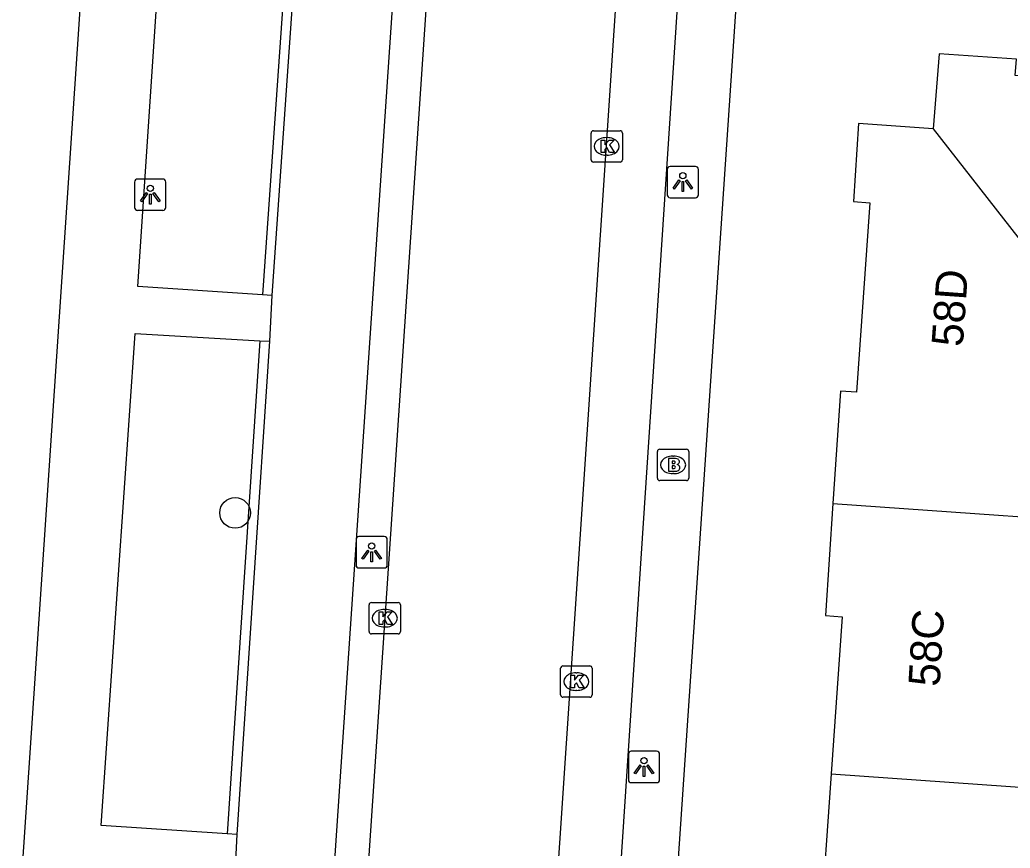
# Model space of a CAD drawing. Extents: x 161848 to 162726, y 385382 to 386521.
# Drawn here: x 162025.1 to 162056.68, y 386022.36 to 386048.77 of the extents above; entities that cross this region are included whole.
import ezdxf

# ---------------------------------------------------------------- set-up
doc = ezdxf.new("R2010")
doc.units = 0
for name, color, linetype in [('IMGEO_Boom', 7, 'Continuous'), ('IMGEO_Brandkraan', 7, 'Continuous'), ('IMGEO_Fietspad_gesloten', 7, 'Continuous'), ('IMGEO_Kolk', 7, 'Continuous'), ('IMGEO_Lichtpunt', 7, 'Continuous'), ('IMGEO_Pand', 7, 'Continuous'), ('IMGEO_Pand_nummerreeks', 7, 'Continuous'), ('IMGEO_Rijbaan_lokaal_open', 7, 'Continuous'), ('IMGEO_Verkeerseiland_open', 7, 'Continuous'), ('IMGEO_Voetpad_open', 7, 'Continuous')]:
    doc.layers.add(name, color=color, linetype=linetype)

msp = doc.modelspace()

# ---------------------------------------------------------------- linework, layer by layer
at = {"layer": 'IMGEO_Boom'}
msp.add_circle((162031.962, 386033.046), 0.489, dxfattribs=at)
at = {"layer": 'IMGEO_Brandkraan'}
for p, q in [((162045.433, 386034.151), (162045.433, 386035.003)), ((162045.508, 386035.077), (162046.36, 386035.077)), ((162045.921, 386034.857), (162045.946, 386034.857)), ((162046.434, 386035.003), (162046.434, 386034.151)), ((162045.944, 386034.297), (162045.919, 386034.297)), ((162046.36, 386034.077), (162045.508, 386034.077))]:
    msp.add_line(p, q, dxfattribs=at)
for points in [[(162045.433, 386034.151), (162045.433, 386035.003)], [(162045.508, 386035.077), (162046.36, 386035.077)], [(162045.781, 386034.777), (162045.781, 386034.377), (162045.994, 386034.377)], [(162046.012, 386034.777), (162045.781, 386034.777)], [(162046.434, 386035.003), (162046.434, 386034.151)], [(162045.96, 386034.696), (162045.906, 386034.696), (162045.906, 386034.62)], [(162045.906, 386034.62), (162045.959, 386034.62)], [(162045.968, 386034.544), (162045.906, 386034.544), (162045.906, 386034.463)], [(162045.906, 386034.463), (162045.968, 386034.463)], [(162046.36, 386034.077), (162045.508, 386034.077)]]:
    msp.add_lwpolyline(points, dxfattribs=at)
for centre, radius, start, end in [((162045.51, 386035.001), 0.0765, 91.552, 178.448), ((162045.51, 386035.001), 0.0765, 91.552, 178.448), ((162046.016, 386034.632), 0.145, 59.4692, 91.5367), ((162046.358, 386035.001), 0.0765, 1.552, 88.448), ((162046.358, 386035.001), 0.0765, 1.552, 88.448), ((162045.961, 386034.658), 0.0379, 267.8285, 90.9355), ((162045.969, 386034.503), 0.0404, 269.8759, 90.5077), ((162046.041, 386034.679), 0.0922, 285.5137, 58.1501), ((162046.046, 386034.487), 0.105, 301.3115, 78.989), ((162045.51, 386034.153), 0.0765, 181.552, 268.448), ((162045.51, 386034.153), 0.0765, 181.552, 268.448), ((162046, 386034.628), 0.251, 268.6676, 293.5347), ((162046.358, 386034.153), 0.0765, 271.552, 358.448), ((162046.358, 386034.153), 0.0765, 271.552, 358.448)]:
    msp.add_arc(centre, radius, start, end, dxfattribs=at)
for centre, major_axis, ratio, start_param, end_param in [((162045.92, 386034.577), (-0.387, 0.002), 0.722429, 4.712389, 7.853982), ((162045.945, 386034.577), (-0.39, 0.002), 0.717154, 1.570796, 4.712389)]:
    msp.add_ellipse(centre, major_axis=major_axis, ratio=ratio, start_param=start_param, end_param=end_param, dxfattribs=at)
at = {"layer": 'IMGEO_Fietspad_gesloten'}
for points in [[(162034.41, 386011.138), (162040.007, 386093.754)], [(162034.288, 386056.532), (162034.007, 386052.459), (162033.132, 386039.976)], [(162033.132, 386039.976), (162033.055, 386038.516)], [(162033.055, 386038.516), (162032.013, 386022.792)], [(162032.013, 386022.792), (162031.948, 386021.324), (162031.937, 386021.171)]]:
    msp.add_lwpolyline(points, dxfattribs=at)
at = {"layer": 'IMGEO_Kolk'}
for p, q in [((162043.39, 386045.231), (162044.242, 386045.231)), ((162043.315, 386044.305), (162043.315, 386045.157)), ((162043.803, 386045.011), (162043.828, 386045.011)), ((162044.316, 386045.157), (162044.316, 386044.305)), ((162043.826, 386044.451), (162043.801, 386044.451)), ((162044.242, 386044.231), (162043.39, 386044.231)), ((162036.235, 386029.263), (162036.235, 386030.115)), ((162036.31, 386030.189), (162037.162, 386030.189)), ((162037.236, 386030.115), (162037.236, 386029.263)), ((162036.723, 386029.969), (162036.748, 386029.969)), ((162036.746, 386029.409), (162036.721, 386029.409)), ((162037.162, 386029.189), (162036.31, 386029.189)), ((162042.421, 386028.168), (162043.273, 386028.168)), ((162042.346, 386027.242), (162042.346, 386028.094)), ((162042.834, 386027.948), (162042.859, 386027.948)), ((162043.347, 386028.094), (162043.347, 386027.242)), ((162042.857, 386027.388), (162042.832, 386027.388)), ((162043.273, 386027.168), (162042.421, 386027.168))]:
    msp.add_line(p, q, dxfattribs=at)
for points in [[(162043.39, 386045.231), (162044.242, 386045.231)], [(162043.315, 386044.305), (162043.315, 386045.157)], [(162043.636, 386044.931), (162043.759, 386044.931), (162043.759, 386044.78), (162043.889, 386044.931), (162044.053, 386044.931), (162043.907, 386044.78), (162044.06, 386044.531), (162043.908, 386044.531), (162043.823, 386044.695), (162043.759, 386044.628), (162043.759, 386044.531), (162043.636, 386044.531), (162043.636, 386044.931)], [(162044.316, 386045.157), (162044.316, 386044.305)], [(162044.242, 386044.231), (162043.39, 386044.231)], [(162036.235, 386029.263), (162036.235, 386030.115)], [(162036.31, 386030.189), (162037.162, 386030.189)], [(162037.236, 386030.115), (162037.236, 386029.263)], [(162036.556, 386029.889), (162036.679, 386029.889), (162036.679, 386029.738), (162036.809, 386029.889), (162036.973, 386029.889), (162036.827, 386029.738), (162036.98, 386029.489), (162036.828, 386029.489), (162036.743, 386029.653), (162036.679, 386029.586), (162036.679, 386029.489), (162036.556, 386029.489), (162036.556, 386029.889)], [(162037.162, 386029.189), (162036.31, 386029.189)], [(162042.421, 386028.168), (162043.273, 386028.168)], [(162042.346, 386027.242), (162042.346, 386028.094)], [(162042.667, 386027.868), (162042.79, 386027.868), (162042.79, 386027.717), (162042.92, 386027.868), (162043.084, 386027.868), (162042.938, 386027.717), (162043.091, 386027.468), (162042.939, 386027.468), (162042.854, 386027.632), (162042.79, 386027.565), (162042.79, 386027.468), (162042.667, 386027.468), (162042.667, 386027.868)], [(162043.347, 386028.094), (162043.347, 386027.242)], [(162043.273, 386027.168), (162042.421, 386027.168)]]:
    msp.add_lwpolyline(points, dxfattribs=at)
for centre, start, end in [((162043.392, 386045.155), 91.552, 178.448), ((162043.392, 386045.155), 91.552, 178.448), ((162044.24, 386045.155), 1.552, 88.448), ((162044.24, 386045.155), 1.552, 88.448), ((162043.392, 386044.307), 181.552, 268.448), ((162043.392, 386044.307), 181.552, 268.448), ((162044.24, 386044.307), 271.552, 358.448), ((162044.24, 386044.307), 271.552, 358.448), ((162036.312, 386030.113), 91.552, 178.448), ((162036.312, 386030.113), 91.552, 178.448), ((162037.16, 386030.113), 1.552, 88.448), ((162037.16, 386030.113), 1.552, 88.448), ((162036.312, 386029.265), 181.552, 268.448), ((162036.312, 386029.265), 181.552, 268.448), ((162037.16, 386029.265), 271.552, 358.448), ((162037.16, 386029.265), 271.552, 358.448), ((162042.423, 386028.092), 91.552, 178.448), ((162042.423, 386028.092), 91.552, 178.448), ((162043.271, 386028.092), 1.552, 88.448), ((162043.271, 386028.092), 1.552, 88.448), ((162042.423, 386027.244), 181.552, 268.448), ((162042.423, 386027.244), 181.552, 268.448), ((162043.271, 386027.244), 271.552, 358.448), ((162043.271, 386027.244), 271.552, 358.448)]:
    msp.add_arc(centre, 0.0765, start, end, dxfattribs=at)
for centre, major_axis, ratio, start_param, end_param in [((162043.802, 386044.731), (-0.387, 0.002), 0.722429, 4.712389, 7.853982), ((162043.827, 386044.731), (-0.39, 0.002), 0.717154, 1.570796, 4.712389), ((162036.722, 386029.689), (-0.387, 0.002), 0.722429, 4.712389, 7.853982), ((162036.747, 386029.689), (-0.39, 0.002), 0.717154, 1.570796, 4.712389), ((162042.833, 386027.668), (-0.387, 0.002), 0.722429, 4.712389, 7.853982), ((162042.858, 386027.668), (-0.39, 0.002), 0.717154, 1.570796, 4.712389)]:
    msp.add_ellipse(centre, major_axis=major_axis, ratio=ratio, start_param=start_param, end_param=end_param, dxfattribs=at)
at = {"layer": 'IMGEO_Lichtpunt'}
for p, q in [((162045.744, 386043.996), (162045.744, 386043.189)), ((162045.744, 386043.996), (162045.744, 386043.189)), ((162046.646, 386044.091), (162045.838, 386044.091)), ((162046.646, 386044.091), (162045.838, 386044.091)), ((162046.74, 386043.189), (162046.74, 386043.996)), ((162046.74, 386043.189), (162046.74, 386043.996)), ((162029.659, 386043.688), (162028.851, 386043.688)), ((162029.659, 386043.688), (162028.851, 386043.688)), ((162028.757, 386043.593), (162028.757, 386042.786)), ((162028.757, 386043.593), (162028.757, 386042.786)), ((162029.753, 386042.786), (162029.753, 386043.593)), ((162029.753, 386042.786), (162029.753, 386043.593)), ((162045.838, 386043.095), (162046.646, 386043.095)), ((162045.838, 386043.095), (162046.646, 386043.095)), ((162028.851, 386042.692), (162029.659, 386042.692)), ((162028.851, 386042.692), (162029.659, 386042.692)), ((162036.722, 386032.289), (162035.914, 386032.289)), ((162036.722, 386032.289), (162035.914, 386032.289)), ((162035.82, 386032.194), (162035.82, 386031.387)), ((162035.82, 386032.194), (162035.82, 386031.387)), ((162036.816, 386031.387), (162036.816, 386032.194)), ((162036.816, 386031.387), (162036.816, 386032.194)), ((162035.914, 386031.293), (162036.722, 386031.293)), ((162035.914, 386031.293), (162036.722, 386031.293)), ((162044.506, 386025.351), (162044.506, 386024.544)), ((162044.506, 386025.351), (162044.506, 386024.544)), ((162045.408, 386025.446), (162044.6, 386025.446)), ((162045.408, 386025.446), (162044.6, 386025.446)), ((162045.502, 386024.544), (162045.502, 386025.351)), ((162045.502, 386024.544), (162045.502, 386025.351)), ((162044.6, 386024.45), (162045.408, 386024.45)), ((162044.6, 386024.45), (162045.408, 386024.45))]:
    msp.add_line(p, q, dxfattribs=at)
for points in [[(162046.118, 386043.66), (162046.157, 386043.632), (162045.969, 386043.37), (162045.931, 386043.397), (162046.118, 386043.66)], [(162046.33, 386043.632), (162046.368, 386043.659), (162046.555, 386043.397), (162046.516, 386043.369), (162046.33, 386043.632)], [(162046.22, 386043.612), (162046.267, 386043.612), (162046.267, 386043.29), (162046.22, 386043.29), (162046.22, 386043.612)], [(162029.131, 386043.257), (162029.17, 386043.229), (162028.982, 386042.967), (162028.944, 386042.994), (162029.131, 386043.257)], [(162029.233, 386043.209), (162029.28, 386043.209), (162029.28, 386042.887), (162029.233, 386042.887), (162029.233, 386043.209)], [(162029.343, 386043.229), (162029.381, 386043.256), (162029.568, 386042.994), (162029.529, 386042.966), (162029.343, 386043.229)], [(162036.194, 386031.858), (162036.233, 386031.83), (162036.045, 386031.568), (162036.007, 386031.595), (162036.194, 386031.858)], [(162036.296, 386031.81), (162036.343, 386031.81), (162036.343, 386031.488), (162036.296, 386031.488), (162036.296, 386031.81)], [(162036.406, 386031.83), (162036.444, 386031.857), (162036.631, 386031.595), (162036.592, 386031.567), (162036.406, 386031.83)], [(162044.88, 386025.015), (162044.919, 386024.987), (162044.731, 386024.725), (162044.693, 386024.752), (162044.88, 386025.015)], [(162045.092, 386024.987), (162045.13, 386025.014), (162045.317, 386024.752), (162045.278, 386024.724), (162045.092, 386024.987)], [(162044.982, 386024.967), (162045.029, 386024.967), (162045.029, 386024.645), (162044.982, 386024.645), (162044.982, 386024.967)]]:
    msp.add_lwpolyline(points, dxfattribs=at)
for centre in [(162046.243, 386043.794), (162029.256, 386043.391), (162036.319, 386031.992), (162045.005, 386025.149)]:
    msp.add_circle(centre, 0.0994, dxfattribs=at)
for centre, start, end in [((162045.838, 386043.996), 90, 180), ((162045.838, 386043.996), 90, 180), ((162046.646, 386043.996), 0, 90), ((162046.646, 386043.996), 0, 90), ((162028.851, 386043.593), 90, 180), ((162028.851, 386043.593), 90, 180), ((162029.659, 386043.593), 0, 90), ((162029.659, 386043.593), 0, 90), ((162045.838, 386043.189), 180, 270), ((162045.838, 386043.189), 180, 270), ((162046.646, 386043.189), 270, 0), ((162046.646, 386043.189), 270, 360), ((162028.851, 386042.786), 180, 270), ((162028.851, 386042.786), 180, 270), ((162029.659, 386042.786), 270, 0), ((162029.659, 386042.786), 270, 360), ((162035.914, 386032.194), 90, 180), ((162035.914, 386032.194), 90, 180), ((162036.722, 386032.194), 0, 90), ((162036.722, 386032.194), 0, 90), ((162035.914, 386031.387), 180, 270), ((162035.914, 386031.387), 180, 270), ((162036.722, 386031.387), 270, 0), ((162036.722, 386031.387), 270, 360), ((162044.6, 386025.351), 90, 180), ((162044.6, 386025.351), 90, 180), ((162045.408, 386025.351), 0, 90), ((162045.408, 386025.351), 0, 90), ((162044.6, 386024.544), 180, 270), ((162044.6, 386024.544), 180, 270), ((162045.408, 386024.544), 270, 0), ((162045.408, 386024.544), 270, 360)]:
    msp.add_arc(centre, 0.0946, start, end, dxfattribs=at)
at = {"layer": 'IMGEO_Pand'}
for points in [[(162065.509, 386046.934), (162061.816, 386047.184), (162061.766, 386046.664), (162056.848, 386046.992), (162056.887, 386047.509), (162054.415, 386047.679), (162054.233, 386045.29)], [(162054.233, 386045.29), (162051.85, 386045.46), (162051.682, 386042.975), (162052.208, 386042.927), (162051.78, 386036.893), (162051.272, 386036.923), (162051.031, 386033.35)], [(162054.233, 386045.29), (162061.951, 386035.421)], [(162051.031, 386033.35), (162050.791, 386029.777), (162051.33, 386029.73), (162050.974, 386024.73)], [(162051.031, 386033.35), (162062.198, 386032.557)], [(162050.974, 386024.73), (162050.619, 386019.731), (162050.111, 386019.767), (162049.868, 386016.202)], [(162050.974, 386024.73), (162062.265, 386023.935)]]:
    msp.add_lwpolyline(points, dxfattribs=at)
at = {"layer": 'IMGEO_Rijbaan_lokaal_open'}
for points in [[(162040.968, 386092.437), (162035.482, 386011.093)], [(162041.12, 386004.571), (162045.689, 386072.893)]]:
    msp.add_lwpolyline(points, dxfattribs=at)
at = {"layer": 'IMGEO_Verkeerseiland_open'}
for points in [[(162033.993, 386056.554), (162032.833, 386039.997)], [(162032.755, 386038.533), (162031.714, 386022.812)]]:
    msp.add_lwpolyline(points, dxfattribs=at)
at = {"layer": 'IMGEO_Voetpad_open'}
for points in [[(162025.095, 386020.494), (162030.157, 386095.724)], [(162047.545, 386071.599), (162043.426, 386009.166), (162043.178, 386005.527)], [(162032.833, 386039.997), (162028.861, 386040.269), (162029.97, 386056.852), (162033.993, 386056.554)], [(162044.879, 386004.112), (162045.29, 386009.944), (162048.26, 386053.894)], [(162033.132, 386039.976), (162032.833, 386039.997)], [(162031.714, 386022.812), (162027.689, 386023.077), (162028.778, 386038.763), (162032.755, 386038.533)], [(162032.755, 386038.533), (162033.055, 386038.516)], [(162032.013, 386022.792), (162031.714, 386022.812)]]:
    msp.add_lwpolyline(points, dxfattribs=at)

# ---------------------------------------------------------------- texts
at = {"layer": 'IMGEO_Pand_nummerreeks'}
for s, rotation, p in [('58D', 85.9427, (162055.17, 386038.325)), ('58C', 86.4429, (162054.432, 386027.491))]:
    msp.add_text(s, height=1, rotation=rotation, dxfattribs=at).set_placement(p)

doc.saveas('drawing.dxf')
